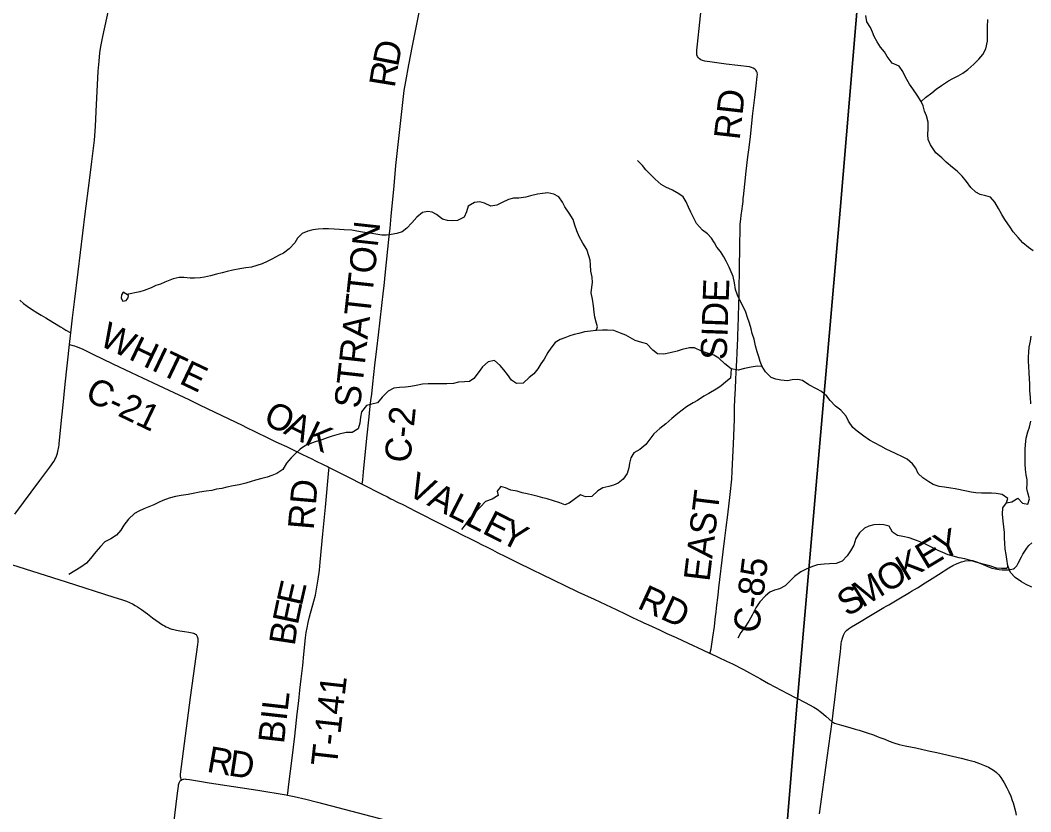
# Model space of a CAD drawing. Extents: x 1451455 to 1749751, y 218250 to 574981.
# Drawn here: x 1547410 to 1559063, y 340729 to 349860 of the extents above; entities that cross this region are included whole.
import ezdxf

# ---------------------------------------------------------------- set-up
doc = ezdxf.new("R2010")
doc.units = 0
for name, color, linetype in [('GM_X_County_Road', 7, 'Continuous'), ('GM_X_County_Road_Text', 7, 'Continuous'), ('GM_X_Minor_Lake', 7, 'Continuous'), ('GM_X_Minor_River', 7, 'Continuous'), ('GM_X_State_Route', 7, 'Continuous'), ('GM_X_Township', 7, 'Continuous'), ('GM_X_Township_Road', 7, 'Continuous'), ('GM_X_Township_Road_Text', 7, 'Continuous')]:
    doc.layers.add(name, color=color, linetype=linetype)

msp = doc.modelspace()

# ---------------------------------------------------------------- linework, layer by layer
at = {"layer": 'GM_X_County_Road'}
for points in [[(1551354, 344507), (1551359, 344558), (1551368, 344650), (1551408, 345038), (1551434, 345283), (1551443, 345371), (1551453, 345472), (1551463, 345547), (1551477, 345667), (1551500, 345879), (1551521, 346069), (1551541, 346231), (1551580, 346570), (1551599, 346737), (1551606, 346795), (1551622, 346958), (1551661, 347330), (1551674, 347461), (1551687, 347598), (1551721, 347951), (1551743, 348186), (1551771, 348460), (1551822, 348910), (1551839, 349050), (1551855, 349154), (1551891, 349344), (1551933, 349563), (1551979, 349795), (1552048, 350146)], [(1555364, 342555), (1555366, 342565), (1555376, 342608), (1555381, 342637), (1555396, 342742), (1555414, 342868), (1555428, 342985), (1555433, 343028), (1555440, 343083), (1555457, 343229), (1555467, 343311), (1555517, 343728), (1555536, 343887), (1555550, 344008), (1555568, 344154), (1555596, 344389), (1555614, 344565), (1555620, 344657), (1555629, 344821), (1555635, 344968), (1555645, 345257), (1555646, 345319), (1555648, 345394), (1555651, 345489), (1555657, 345606), (1555663, 345720), (1555667, 345795), (1555670, 345867), (1555673, 345939), (1555677, 346015), (1555681, 346119), (1555683, 346181), (1555685, 346230), (1555688, 346315), (1555693, 346440), (1555698, 346584), (1555700, 346679), (1555702, 346777), (1555705, 346961), (1555705, 347040), (1555707, 347204), (1555709, 347282), (1555711, 347433), (1555713, 347502), (1555719, 347570), (1555723, 347609), (1555736, 347686), (1555740, 347716), (1555743, 347742), (1555745, 347768), (1555747, 347814), (1555749, 347824), (1555765, 347970), (1555782, 348120), (1555801, 348283), (1555814, 348390), (1555829, 348520), (1555859, 348784), (1555879, 348967), (1555895, 349104), (1555909, 349211), (1555910, 349235), (1555907, 349256), (1555900, 349272), (1555892, 349283), (1555880, 349296), (1555863, 349307), (1555841, 349316), (1555818, 349321), (1555550, 349355), (1555388, 349377), (1555303, 349389), (1555276, 349396), (1555258, 349403), (1555243, 349414), (1555230, 349427), (1555220, 349443), (1555213, 349460), (1555211, 349482), (1555211, 349514), (1555218, 349583), (1555274, 350095)], [(1547979, 346121), (1548016, 346109), (1548035, 346103), (1548056, 346096), (1548123, 346068), (1548248, 346009), (1548478, 345898), (1548691, 345796), (1548819, 345735), (1549000, 345650), (1549122, 345594), (1549356, 345483), (1549477, 345425), (1549655, 345340), (1549968, 345189), (1550021, 345163), (1550114, 345116), (1550273, 345038), (1550350, 345002), (1550392, 344983), (1550481, 344941), (1550657, 344856), (1550724, 344822), (1550771, 344800), (1550816, 344779), (1550910, 344733), (1550954, 344711), (1550972, 344702)], [(1550972, 344702), (1551042, 344667), (1551226, 344573), (1551322, 344523), (1551354, 344507)], [(1551354, 344507), (1551580, 344393), (1551644, 344361), (1551685, 344340), (1551709, 344328), (1551738, 344313), (1551776, 344294), (1551805, 344280), (1551837, 344264), (1551887, 344238), (1551910, 344226), (1551951, 344205), (1552030, 344165), (1552092, 344134), (1552147, 344106), (1552250, 344055), (1552335, 344012), (1552381, 343989), (1552448, 343954), (1552483, 343936), (1552515, 343920), (1552535, 343910), (1552573, 343891), (1552670, 343843), (1552737, 343808), (1552787, 343784), (1552854, 343750), (1552883, 343736), (1552911, 343721), (1552940, 343706), (1552976, 343689), (1552999, 343677), (1553052, 343652), (1553098, 343628), (1553198, 343579), (1553254, 343552), (1553325, 343517), (1553422, 343469), (1553690, 343338), (1553838, 343268), (1554029, 343180), (1554290, 343058), (1554385, 343012), (1554462, 342975), (1554527, 342945), (1554563, 342928), (1554601, 342910), (1554655, 342886), (1554782, 342826), (1554865, 342787), (1554973, 342738), (1555113, 342673), (1555276, 342597), (1555364, 342555)], [(1556773, 341767), (1556790, 341931), (1556802, 342020), (1556824, 342190), (1556842, 342350), (1556857, 342486), (1556867, 342574), (1556872, 342620), (1556878, 342669), (1556882, 342694), (1556890, 342733), (1556902, 342767), (1556913, 342789), (1556924, 342805), (1556938, 342820), (1556961, 342839), (1556997, 342863), (1557088, 342917), (1557215, 342992), (1557369, 343086), (1557394, 343100), (1557425, 343118), (1557540, 343186), (1557664, 343259), (1557689, 343274), (1557756, 343314), (1557845, 343370), (1557924, 343421), (1557997, 343466), (1558118, 343543), (1558164, 343569), (1558215, 343593), (1558264, 343611), (1558296, 343620), (1558308, 343623), (1558341, 343627), (1558368, 343629), (1558391, 343627), (1558414, 343621), (1558449, 343609), (1558512, 343582), (1558569, 343557), (1558615, 343541), (1558656, 343530), (1558697, 343523), (1558733, 343519), (1558762, 343518), (1558778, 343518), (1558791, 343518), (1558804, 343519), (1558813, 343520), (1558823, 343522), (1558844, 343526), (1558865, 343533), (1558876, 343539), (1558887, 343549), (1558901, 343567), (1558918, 343598), (1558955, 343671), (1558971, 343700), (1558994, 343736), (1559017, 343768), (1559042, 343799), (1559075, 343832)], [(1555364, 342555), (1555368, 342553), (1555457, 342512), (1555553, 342468), (1555624, 342434), (1555752, 342369), (1555821, 342331), (1555945, 342263), (1556039, 342209), (1556111, 342170), (1556259, 342092), (1556355, 342044), (1556358, 342042)], [(1556358, 342042), (1556460, 341990), (1556561, 341935), (1556601, 341911), (1556649, 341875), (1556699, 341833), (1556773, 341767)], [(1556627, 340707), (1556716, 341351), (1556773, 341767)], [(1556773, 341767), (1556781, 341761), (1556786, 341758), (1556800, 341753), (1556881, 341728), (1556978, 341700), (1557036, 341683), (1557082, 341670), (1557130, 341655), (1557176, 341640), (1557250, 341615), (1557293, 341598), (1557333, 341583), (1557378, 341565), (1557430, 341544), (1557483, 341525), (1557546, 341506), (1557616, 341489), (1557738, 341465), (1557882, 341432), (1557978, 341411), (1558161, 341370), (1558260, 341347), (1558333, 341329), (1558408, 341307), (1558470, 341286), (1558530, 341262), (1558575, 341242), (1558615, 341220), (1558644, 341200), (1558667, 341182), (1558693, 341154), (1558717, 341123), (1558756, 341063), (1558788, 341006), (1558811, 340959), (1558832, 340908), (1558849, 340859), (1558858, 340831), (1558885, 340733), (1558896, 340689)], [(1549179, 340564), (1549224, 340945), (1549234, 341026), (1549237, 341040), (1549240, 341053), (1549243, 341061), (1549246, 341069), (1549250, 341077), (1549255, 341084), (1549261, 341090), (1549266, 341094)], [(1549266, 341094), (1549277, 341101), (1549287, 341104), (1549298, 341107), (1549308, 341108), (1549319, 341107), (1549361, 341103), (1549478, 341083), (1549588, 341064), (1550148, 340977), (1550476, 340925), (1550493, 340921)], [(1550493, 340921), (1550569, 340906), (1550703, 340875), (1550837, 340841), (1551614, 340636)]]:
    msp.add_lwpolyline(points, dxfattribs=at)
at = {"layer": 'GM_X_Minor_Lake'}
for points in [[(1548598, 346722), (1548577, 346694), (1548575, 346654), (1548594, 346618), (1548630, 346627), (1548653, 346657), (1548659, 346683)], [(1548659, 346683), (1548598, 346722)]]:
    msp.add_lwpolyline(points, dxfattribs=at)
at = {"layer": 'GM_X_Minor_River'}
for points in [[(1559090, 347199), (1559037, 347240), (1558973, 347293), (1558916, 347354), (1558861, 347419), (1558824, 347472), (1558764, 347561), (1558728, 347620), (1558692, 347690), (1558649, 347763), (1558598, 347820), (1558546, 347835), (1558480, 347848), (1558428, 347877), (1558371, 347932), (1558320, 347999), (1558271, 348063), (1558214, 348120), (1558161, 348163), (1558087, 348224), (1558036, 348273), (1557969, 348332), (1557908, 348422), (1557881, 348484), (1557876, 348542), (1557881, 348608), (1557881, 348686), (1557862, 348757), (1557839, 348811), (1557820, 348872), (1557798, 348922), (1557754, 348995), (1557701, 349068), (1557666, 349124), (1557619, 349205), (1557588, 349270), (1557545, 349331), (1557463, 349364), (1557408, 349443), (1557375, 349497), (1557328, 349550), (1557291, 349611), (1557258, 349671), (1557237, 349722), (1557213, 349776), (1557174, 349841), (1557160, 349913)], [(1557798, 348922), (1557847, 348967), (1557922, 349024), (1557973, 349066), (1558032, 349107), (1558113, 349160), (1558165, 349187), (1558226, 349218), (1558279, 349249), (1558335, 349291), (1558406, 349354), (1558465, 349411), (1558508, 349466), (1558544, 349530), (1558565, 349618), (1558562, 349700), (1558562, 349784), (1558567, 349868)], [(1558781, 344293), (1558800, 344341), (1558733, 344388), (1558663, 344401), (1558609, 344406), (1558551, 344405), (1558493, 344405), (1558431, 344410), (1558375, 344415), (1558321, 344428), (1558191, 344456), (1558139, 344463), (1558066, 344472), (1558008, 344483), (1557938, 344506), (1557886, 344535), (1557819, 344582), (1557766, 344633), (1557737, 344692), (1557700, 344744), (1557636, 344798), (1557585, 344824), (1557503, 344862), (1557446, 344889), (1557394, 344910), (1557332, 344945), (1557259, 344986), (1557203, 345015), (1557138, 345060), (1557061, 345119), (1557010, 345160), (1556959, 345233), (1556934, 345293), (1556871, 345360), (1556811, 345407), (1556748, 345472), (1556711, 345523), (1556648, 345578), (1556592, 345607), (1556505, 345655), (1556430, 345704), (1556378, 345715), (1556312, 345710), (1556256, 345702), (1556182, 345708), (1556124, 345719), (1556068, 345739), (1556003, 345803), (1555966, 345865), (1555943, 345924), (1555926, 345978), (1555909, 346034), (1555890, 346105), (1555873, 346181), (1555850, 346246), (1555837, 346300), (1555818, 346366), (1555797, 346431), (1555776, 346493), (1555741, 346566), (1555706, 346632), (1555679, 346687), (1555658, 346755), (1555647, 346830), (1555630, 346904), (1555609, 346958), (1555586, 347011), (1555549, 347079), (1555522, 347130), (1555485, 347191), (1555444, 347241), (1555417, 347294), (1555381, 347346), (1555336, 347397), (1555277, 347438), (1555210, 347517), (1555175, 347584), (1555142, 347645), (1555115, 347703), (1555090, 347764), (1555055, 347822), (1555003, 347859), (1554932, 347900), (1554856, 347935), (1554799, 347966), (1554730, 348027), (1554682, 348078), (1554625, 348135), (1554586, 348186), (1554529, 348243)], [(1554052, 346282), (1554065, 346325), (1554050, 346378), (1554037, 346436), (1554028, 346492), (1554021, 346566), (1554010, 346641), (1553995, 346715), (1554003, 346781), (1554009, 346835), (1554006, 346897), (1553988, 346967), (1553987, 347038), (1553982, 347092), (1553968, 347144), (1553944, 347216), (1553899, 347289), (1553854, 347366), (1553829, 347429), (1553806, 347497), (1553785, 347561), (1553740, 347636), (1553689, 347707), (1553662, 347760), (1553619, 347824), (1553563, 347853), (1553494, 347870), (1553433, 347863), (1553373, 347852), (1553295, 347835), (1553240, 347820), (1553160, 347809), (1553098, 347806), (1553040, 347791), (1552969, 347758), (1552905, 347727), (1552838, 347716), (1552765, 347749), (1552709, 347764), (1552649, 347759), (1552576, 347714), (1552557, 347651), (1552528, 347587), (1552451, 347550), (1552393, 347545), (1552337, 347548), (1552281, 347565), (1552212, 347618), (1552160, 347647), (1552109, 347654), (1552048, 347641), (1551983, 347587), (1551926, 347524), (1551869, 347463), (1551814, 347420), (1551754, 347401), (1551688, 347388), (1551632, 347379), (1551580, 347380), (1551512, 347393), (1551440, 347404), (1551358, 347415), (1551290, 347428), (1551232, 347439), (1551146, 347442), (1551090, 347445), (1551032, 347448), (1550966, 347453), (1550904, 347454), (1550844, 347451), (1550786, 347442), (1550725, 347425), (1550663, 347400), (1550608, 347345), (1550575, 347291), (1550510, 347222), (1550445, 347173), (1550395, 347148), (1550310, 347103), (1550257, 347078), (1550199, 347051), (1550140, 347032), (1550078, 347013), (1550010, 347004), (1549942, 346993), (1549861, 346978), (1549797, 346963), (1549737, 346946), (1549672, 346929), (1549606, 346910), (1549536, 346897), (1549484, 346890), (1549419, 346885), (1549369, 346886), (1549297, 346891), (1549243, 346892), (1549173, 346877), (1549078, 346838), (1549026, 346817), (1548974, 346798), (1548919, 346773)], [(1548919, 346773), (1548841, 346742), (1548788, 346727), (1548640, 346695)], [(1555966, 345865), (1555906, 345870), (1555838, 345859), (1555761, 345842), (1555687, 345824), (1555607, 345839), (1555536, 345896), (1555465, 345961), (1555409, 345996), (1555334, 346021), (1555266, 346044), (1555184, 346080), (1555126, 346079), (1555044, 346060), (1554984, 346043), (1554903, 346022), (1554831, 346007), (1554759, 346010), (1554706, 346055), (1554637, 346128), (1554577, 346143), (1554501, 346166), (1554448, 346197), (1554392, 346226), (1554332, 346251), (1554253, 346280), (1554183, 346286), (1554123, 346286), (1554052, 346282), (1553986, 346275), (1553918, 346264), (1553850, 346247), (1553799, 346233), (1553749, 346218), (1553691, 346197), (1553638, 346178), (1553578, 346141), (1553527, 346078), (1553494, 346026), (1553452, 345951), (1553413, 345895), (1553378, 345838), (1553332, 345782), (1553277, 345739), (1553210, 345674), (1553131, 345669), (1553076, 345708), (1553027, 345775), (1552986, 345826), (1552945, 345878), (1552878, 345936), (1552807, 345919), (1552742, 345860), (1552689, 345792), (1552640, 345727), (1552589, 345694), (1552533, 345687), (1552465, 345684), (1552405, 345671), (1552331, 345666), (1552270, 345665), (1552204, 345666), (1552114, 345665), (1552050, 345660), (1551976, 345647), (1551916, 345636), (1551851, 345627), (1551783, 345624), (1551717, 345615), (1551651, 345582), (1551585, 345511), (1551528, 345448), (1551466, 345431), (1551402, 345416), (1551344, 345341), (1551333, 345281), (1551326, 345213), (1551305, 345147), (1551238, 345106), (1551170, 345103), (1551088, 345085), (1551007, 345062), (1550949, 345041), (1550887, 345020), (1550812, 344995), (1550750, 344972), (1550699, 344953), (1550639, 344912), (1550588, 344866), (1550535, 344813), (1550480, 344752), (1550437, 344677), (1550368, 344630), (1550313, 344607), (1550259, 344589), (1550195, 344572), (1550124, 344554), (1550074, 344538), (1550012, 344521), (1549933, 344502), (1549867, 344488)], [(1559059, 346158), (1559066, 346214)], [(1559065, 345434), (1559058, 345513), (1559053, 345583), (1559051, 345665), (1559048, 345725), (1559043, 345796), (1559040, 345866), (1559037, 345928), (1559038, 345978), (1559041, 346030), (1559046, 346088), (1559059, 346158)], [(1555607, 345839), (1555601, 345731), (1555547, 345690), (1555488, 345638), (1555433, 345603), (1555350, 345554), (1555294, 345523), (1555219, 345474), (1555168, 345447), (1555093, 345402), (1555043, 345361), (1554992, 345322), (1554923, 345267), (1554856, 345206), (1554785, 345149), (1554718, 345088), (1554669, 345028), (1554624, 344967), (1554553, 344908), (1554484, 344871), (1554451, 344811), (1554436, 344752), (1554427, 344698), (1554410, 344632), (1554363, 344564), (1554304, 344521), (1554250, 344496), (1554199, 344483), (1554129, 344464), (1554072, 344433), (1554003, 344366), (1553927, 344363), (1553869, 344384), (1553798, 344333), (1553740, 344290), (1553689, 344271), (1553634, 344292), (1553560, 344317), (1553488, 344338), (1553436, 344351), (1553382, 344364), (1553321, 344381), (1553257, 344398), (1553197, 344409), (1553141, 344428), (1553067, 344439), (1553006, 344466), (1552950, 344481), (1552911, 344429), (1552920, 344379), (1552853, 344336), (1552775, 344307), (1552716, 344248), (1552643, 344171), (1552590, 344112), (1552540, 344039), (1552499, 343987)], [(1559076, 343320), (1559010, 343349), (1558955, 343380), (1558883, 343430), (1558830, 343489), (1558797, 343567), (1558785, 343642), (1558780, 343698), (1558769, 343760), (1558762, 343826), (1558761, 343886), (1558758, 343951), (1558753, 344017), (1558744, 344081), (1558735, 344163), (1558742, 344237), (1558781, 344293), (1558846, 344306), (1558914, 344345), (1558968, 344290), (1559029, 344277), (1559047, 344339), (1559030, 344407), (1559018, 344457), (1559021, 344507), (1559020, 344560), (1559011, 344614), (1559002, 344676), (1558999, 344744), (1558998, 344802), (1558997, 344856), (1558998, 344909), (1559001, 344967), (1559008, 345039), (1559029, 345110), (1559048, 345166), (1559063, 345236)], [(1549867, 344488), (1549793, 344475), (1549736, 344460), (1549672, 344449), (1549618, 344437), (1549556, 344426), (1549479, 344414), (1549403, 344399), (1549345, 344390), (1549267, 344377), (1549200, 344366), (1549126, 344347), (1549055, 344320), (1549005, 344295), (1548949, 344268), (1548892, 344247), (1548836, 344222), (1548779, 344195), (1548729, 344169), (1548658, 344104), (1548604, 344037), (1548571, 343978), (1548520, 343918), (1548456, 343877), (1548387, 343842), (1548336, 343789), (1548281, 343728), (1548220, 343649), (1548173, 343598), (1548110, 343551), (1548041, 343508), (1547969, 343465)], [(1558797, 343567), (1558785, 343535), (1558727, 343534), (1558667, 343541), (1558589, 343566), (1558515, 343584), (1558430, 343607), (1558356, 343632), (1558304, 343647), (1558236, 343660), (1558167, 343677), (1558111, 343694), (1558049, 343719), (1557993, 343744), (1557934, 343775), (1557833, 343825), (1557755, 343856), (1557659, 343888), (1557588, 343905), (1557526, 343916), (1557468, 343955), (1557431, 344023), (1557368, 344038), (1557316, 344041), (1557253, 344040), (1557195, 344025), (1557145, 344000), (1557088, 343947), (1557045, 343883), (1557021, 343806), (1556982, 343738), (1556945, 343682), (1556888, 343619), (1556818, 343594), (1556741, 343590), (1556679, 343587), (1556603, 343576), (1556547, 343559), (1556474, 343528), (1556410, 343497), (1556339, 343444), (1556280, 343384), (1556229, 343335), (1556164, 343302), (1556106, 343285), (1556055, 343262), (1556005, 343221), (1555939, 343151), (1555894, 343082), (1555851, 342997), (1555810, 342927), (1555760, 342850), (1555721, 342798), (1555686, 342731)]]:
    msp.add_lwpolyline(points, dxfattribs=at)
at = {"layer": 'GM_X_State_Route'}
msp.add_lwpolyline([(1547346, 344161), (1547637, 344550), (1547753, 344705), (1547771, 344730), (1547787, 344754), (1547800, 344775), (1547810, 344794), (1547819, 344813), (1547827, 344833), (1547838, 344864), (1547844, 344885), (1547848, 344903), (1547852, 344921), (1547855, 344939), (1547858, 344960), (1547860, 344978), (1547891, 345282), (1547905, 345422), (1547928, 345662), (1547979, 346121), (1547993, 346253), (1548014, 346428), (1548035, 346610), (1548077, 346958), (1548158, 347626), (1548207, 348013), (1548236, 348231), (1548266, 348476), (1548277, 348636), (1548285, 348807), (1548310, 349272), (1548319, 349389), (1548328, 349484), (1548340, 349558), (1548362, 349674), (1548455, 350100)], dxfattribs=at)
at = {"layer": 'GM_X_Township'}
for points in [[(1557337, 353299), (1556866, 347670), (1556372, 342029), (1556370, 341996), (1556157, 339438), (1556139, 339160), (1556115, 338987), (1556113, 338953), (1556107, 338826), (1556086, 338526), (1556057, 338294), (1555957, 337079), (1555817, 335367), (1557644, 335187), (1558236, 335129), (1560290, 334940)], [(1574820, 333643), (1569350, 334108), (1564693, 334544), (1561710, 334829), (1560290, 334940), (1558236, 335129), (1557644, 335187), (1555817, 335367), (1555957, 337079), (1556057, 338294), (1556086, 338526), (1556107, 338826), (1556113, 338953), (1556115, 338987), (1556139, 339160), (1556157, 339438), (1556370, 341996), (1556372, 342029), (1556866, 347670), (1557337, 353299)]]:
    msp.add_lwpolyline(points, dxfattribs=at)
at = {"layer": 'GM_X_Township_Road'}
for points in [[(1547405, 346629), (1547448, 346593), (1547490, 346561), (1547541, 346526), (1547613, 346480), (1547652, 346457), (1547706, 346425), (1547787, 346376), (1547807, 346364), (1547874, 346323), (1547902, 346306), (1547935, 346285), (1547993, 346253)], [(1550493, 340921), (1550496, 340945), (1550509, 341049), (1550545, 341346), (1550575, 341600), (1550604, 341857), (1550621, 342007), (1550635, 342131), (1550650, 342261), (1550667, 342415), (1550681, 342548), (1550700, 342734), (1550708, 342796), (1550717, 342851), (1550729, 342912), (1550746, 342979), (1550797, 343159), (1550813, 343228), (1550847, 343413), (1550860, 343517), (1550870, 343609), (1550899, 343935), (1550930, 344244), (1550969, 344668), (1550972, 344702)], [(1546992, 343683), (1547940, 343380), (1548491, 343206), (1548578, 343177), (1548637, 343157), (1548671, 343143), (1548706, 343126), (1548736, 343110), (1548763, 343094), (1548809, 343062), (1548877, 343011), (1548937, 342965), (1549049, 342886), (1549072, 342872), (1549093, 342862), (1549113, 342853), (1549136, 342844), (1549158, 342837), (1549182, 342831), (1549211, 342824), (1549249, 342817), (1549304, 342809), (1549353, 342802), (1549394, 342794), (1549409, 342790), (1549421, 342784), (1549430, 342778), (1549437, 342773), (1549443, 342765), (1549448, 342757), (1549452, 342749), (1549456, 342738), (1549458, 342726), (1549458, 342709), (1549458, 342688), (1549455, 342660), (1549370, 342049), (1549255, 341164), (1549254, 341150), (1549256, 341137), (1549259, 341123), (1549263, 341103), (1549266, 341094)]]:
    msp.add_lwpolyline(points, dxfattribs=at)

# ---------------------------------------------------------------- texts
at = {"layer": 'GM_X_County_Road_Text'}
for s, rotation, p in [('D', 78.7761, (1551766, 349314)), ('R', 80.82, (1551727, 349073)), ('RD', 83.5502, (1555705, 348472)), ('STRATTON', 83.7316, (1551327, 345375)), ('SIDE', 87.985, (1555555, 345937)), ('WHITE', 334.4722, (1548306, 346118)), ('C-21', 334.3617, (1548142, 345486)), ('O', 334.041, (1550198, 345212)), ('A', 334.0491, (1550435, 345097)), ('C-2', 84.0816, (1551906, 344746)), ('K', 334.5207, (1550675, 344980)), ('V', 333.1295, (1551854, 344391)), ('A', 333.1295, (1552090, 344271)), ('L', 333.1292, (1552325, 344152)), ('EAST', 83.1131, (1555357, 343377)), ('L', 333.131, (1552525, 344051)), ('E', 333.1273, (1552725, 343949)), ('Y', 333.351, (1552927, 343847)), ('Y', 23.8965, (1558033, 343630)), ('E', 30.9968, (1557850, 343519)), ('K', 31.1534, (1557624, 343382)), ('C-85', 82.7904, (1555926, 342781)), ('O', 31.1534, (1557398, 343246)), ('M', 31.1535, (1557119, 343077)), ('RD', 335.3932, (1554513, 343083)), ('S', 31.1544, (1556946, 342973)), ('R', 349.9849, (1549551, 341193)), ('D', 351.3245, (1549801, 341149))]:
    msp.add_text(s, height=300, rotation=rotation, dxfattribs=at).set_placement(p)
at = {"layer": 'GM_X_Township_Road_Text'}
for s, rotation, p in [('RD', 85.0732, (1550794, 343975)), ('E', 77.1384, (1550656, 343093)), ('E', 78.1189, (1550610, 342875)), ('B', 81.3276, (1550574, 342636)), ('T-141', 83.5733, (1551060, 341242)), ('BIL', 83.6126, (1550451, 341506))]:
    msp.add_text(s, height=300, rotation=rotation, dxfattribs=at).set_placement(p)

doc.saveas('drawing.dxf')
